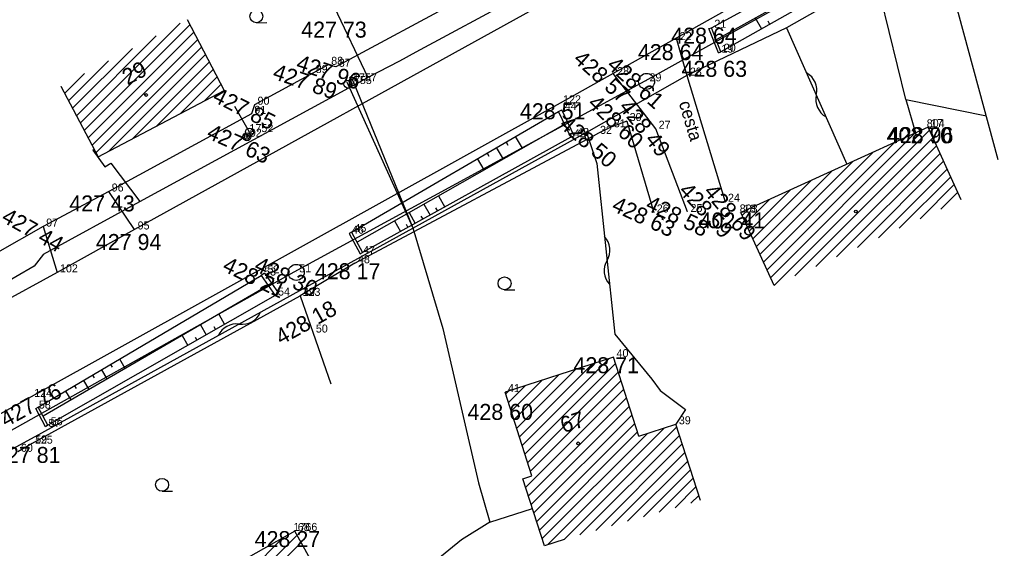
# Model space of a CAD drawing. Extents: x -559180 to -551373, y -1076947 to -1072071.
# Drawn here: x -554701.7 to -554640.8, y -1072902.3 to -1072869.2 of the extents above; entities that cross this region are included whole.
import ezdxf

# ---------------------------------------------------------------- set-up
doc = ezdxf.new("R2010")
doc.units = 0
for name, color, linetype in [('12_PLOTY', 7, 'Continuous'), ('13_PLOTY', 7, 'Continuous'), ('14_BUDOVY', 7, 'Continuous'), ('17_KOMUNIKACE', 7, 'Continuous'), ('18_POLOHOPIS', 7, 'Continuous'), ('1_VODA_ZN', 7, 'Continuous'), ('20_EL_ZN', 7, 'Continuous'), ('26_SRAFY', 7, 'Continuous'), ('27_HRANA_PATA', 7, 'Continuous'), ('2_VODOVOD', 7, 'Continuous'), ('30_SDEL_ZN', 7, 'Continuous'), ('32', 7, 'Continuous'), ('3_BODY', 7, 'Continuous'), ('40_KANAL_ZN', 7, 'Continuous'), ('45_ZN_KULTURY', 7, 'Continuous'), ('47_ZN_STAV_OBJ$', 7, 'Continuous'), ('52_POPIS_UCELOVY', 7, 'Continuous'), ('54_C_POPISNA', 7, 'Continuous'), ('6_VYSKY', 7, 'Continuous'), ('kanal_stáv', 7, 'Continuous')]:
    doc.layers.add(name, color=color, linetype=linetype)

# ---------------------------------------------------------------- blocks, each defined once
blk = doc.blocks.new('POINT_DISPLAY')
blk.add_line((0, 0), (0, 0))
blk = doc.blocks.new('SLB')
at = {"layer": '20_EL_ZN'}
for radius in [0.25, 0.158, 0.05]:
    blk.add_circle((0, 0), radius, dxfattribs=at)
blk = doc.blocks.new('SAK')
at = {"layer": '40_KANAL_ZN'}
blk.add_circle((0, 0), 0.5, dxfattribs=at)
blk = doc.blocks.new('ZAHRAD')
at = {"layer": '45_ZN_KULTURY'}
blk.add_line((0, 0), (0.65, 0.003), dxfattribs=at)
blk.add_circle((0, 0.403), 0.403, dxfattribs=at)
blk = doc.blocks.new('BZ')
at = {"layer": '47_ZN_STAV_OBJ$'}
blk.add_circle((0, 0), 0.0875, dxfattribs=at)
blk = doc.blocks.new('SV')
at = {"layer": '1_VODA_ZN'}
blk.add_circle((0, 0), 0.25, dxfattribs=at)
blk = doc.blocks.new('SDEP')
at = {"layer": '30_SDEL_ZN'}
for centre, radius, start, end in [((0.75, -1.001), 1.251, 53.1529, 126.84692), ((2.25, 1), 1.25, 233.13001, 306.86981)]:
    blk.add_arc(centre, radius, start, end, dxfattribs=at)

msp = doc.modelspace()

# ---------------------------------------------------------------- linework, layer by layer
at = {"layer": '12_PLOTY'}
for p, q in [((-554666.99, -1072864.1), (-554681.99, -1072872.18)), ((-554640.613, -1072877.998), (-554644.28, -1072864.43)), ((-554682.46, -1072872.06), (-554683.43, -1072872.57)), ((-554681.99, -1072872.18), (-554682.46, -1072872.06)), ((-554683.43, -1072872.57), (-554687.06, -1072874.55)), ((-554687.26, -1072875.12), (-554696.17, -1072879.97)), ((-554687.06, -1072874.55), (-554687.26, -1072875.12)), ((-554663.82, -1072875.57), (-554664.81, -1072875.96)), ((-554663.82, -1072875.57), (-554662.13, -1072881.28)), ((-554664.81, -1072875.96), (-554665.67, -1072876.37)), ((-554680.79, -1072884.45), (-554665.67, -1072876.37)), ((-554696.17, -1072879.97), (-554700.26, -1072882.16)), ((-554700.26, -1072882.16), (-554703.76, -1072884.13)), ((-554680.79, -1072884.45), (-554684.22, -1072886.49)), ((-554700.97, -1072895.72), (-554684.22, -1072886.49)), ((-554684.22, -1072886.49), (-554682.3, -1072891.986)), ((-554700.95, -1072895.7), (-554701.84, -1072896.23))]:
    msp.add_line(p, q, dxfattribs=at)
at = {"layer": '13_PLOTY'}
for p, q in [((-554654.42, -1072859.11), (-554676.99, -1072871.26)), ((-554645.05, -1072864.73), (-554653.83, -1072869.75)), ((-554653.83, -1072869.75), (-554660.06, -1072872.73)), ((-554676.99, -1072871.26), (-554678, -1072871.82)), ((-554678, -1072871.82), (-554679.994, -1072872.855)), ((-554694.23, -1072880.602), (-554679.994, -1072872.855)), ((-554660.06, -1072872.73), (-554666.32, -1072876.28)), ((-554666.32, -1072876.28), (-554700.79, -1072895.3)), ((-554700.25, -1072883.89), (-554694.23, -1072880.602)), ((-554700.25, -1072883.89), (-554700.83, -1072884.64)), ((-554700.83, -1072884.64), (-554711.14, -1072890.61)), ((-554700.79, -1072895.3), (-554708.17, -1072899.27))]:
    msp.add_line(p, q, dxfattribs=at)
at = {"layer": '14_BUDOVY'}
for p, q in [((-554691.278, -1072869.235), (-554688.95, -1072873.66)), ((-554699.168, -1072873.385), (-554696.84, -1072877.81)), ((-554696.84, -1072877.81), (-554688.95, -1072873.66)), ((-554645, -1072875.95), (-554656.69, -1072881.29)), ((-554642.922, -1072880.498), (-554645, -1072875.95)), ((-554654.612, -1072885.838), (-554656.69, -1072881.29)), ((-554664.64, -1072890.32), (-554671.42, -1072892.5)), ((-554663.054, -1072895.251), (-554664.64, -1072890.32)), ((-554669.736, -1072897.736), (-554671.42, -1072892.5)), ((-554663.054, -1072895.251), (-554660.75, -1072894.51)), ((-554659.219, -1072899.27), (-554660.75, -1072894.51)), ((-554670.298, -1072897.917), (-554669.736, -1072897.736)), ((-554668.952, -1072902.096), (-554670.298, -1072897.917)), ((-554684.55, -1072901.18), (-554695.05, -1072907.1)), ((-554678.15, -1072912.66), (-554684.55, -1072901.18)), ((-554667.73, -1072901.702), (-554668.952, -1072902.096))]:
    msp.add_line(p, q, dxfattribs=at)
at = {"layer": '17_KOMUNIKACE'}
for p, q in [((-554645.97, -1072855.5), (-554694.55, -1072882.34)), ((-554643.86, -1072860.92), (-554667.98, -1072874.46)), ((-554660.725, -1072870.387), (-554660.06, -1072872.73)), ((-554662.01, -1072876.05), (-554664.674, -1072872.604)), ((-554660.06, -1072872.73), (-554657.68, -1072880.61)), ((-554667.98, -1072874.46), (-554701.01, -1072892.8)), ((-554660.02, -1072881.25), (-554662.01, -1072876.05)), ((-554694.55, -1072882.34), (-554699.4, -1072885.02)), ((-554699.4, -1072885.02), (-554718.48, -1072895.56)), ((-554701.01, -1072892.8), (-554726.73, -1072906.94))]:
    msp.add_line(p, q, dxfattribs=at)
at = {"layer": '18_POLOHOPIS'}
for p, q in [((-554682.1, -1072868.43), (-554679.994, -1072872.855)), ((-554658.68, -1072869.799), (-554658.53, -1072869.74)), ((-554658.09, -1072871.3), (-554658.68, -1072869.799)), ((-554657.94, -1072871.24), (-554658.53, -1072869.74)), ((-554653.83, -1072869.75), (-554650.061, -1072878.262)), ((-554658.09, -1072871.3), (-554657.94, -1072871.24)), ((-554668.072, -1072874.965), (-554667.87, -1072874.87)), ((-554667.309, -1072876.58), (-554668.072, -1072874.965)), ((-554667.1, -1072876.5), (-554667.87, -1072874.87)), ((-554666.32, -1072876.28), (-554665.69, -1072878.22)), ((-554667.309, -1072876.58), (-554667.1, -1072876.5)), ((-554697.17, -1072877.39), (-554697.089, -1072877.336)), ((-554697.17, -1072877.39), (-554696.41, -1072878.43)), ((-554696.41, -1072878.43), (-554696.03, -1072878.21)), ((-554696.03, -1072878.21), (-554694.23, -1072880.602)), ((-554665.69, -1072878.22), (-554664.56, -1072888.88)), ((-554694.55, -1072882.34), (-554696.17, -1072879.97)), ((-554700.26, -1072882.16), (-554699.4, -1072885.02)), ((-554681.01, -1072882.5), (-554681.16, -1072882.6)), ((-554681.16, -1072882.6), (-554680.47, -1072883.869)), ((-554681.01, -1072882.5), (-554680.312, -1072883.784)), ((-554680.47, -1072883.87), (-554680.312, -1072883.784)), ((-554686.439, -1072885.079), (-554686.65, -1072885.22)), ((-554686.65, -1072885.22), (-554685.78, -1072886.47)), ((-554686.439, -1072885.079), (-554685.572, -1072886.325)), ((-554685.78, -1072886.47), (-554685.572, -1072886.325)), ((-554664.56, -1072888.88), (-554662.24, -1072891.69)), ((-554662.24, -1072891.69), (-554661.73, -1072892.39)), ((-554661.73, -1072892.39), (-554660.15, -1072893.58)), ((-554700.72, -1072893.53), (-554700.569, -1072893.45)), ((-554700.12, -1072894.67), (-554700.72, -1072893.53)), ((-554699.98, -1072894.57), (-554700.569, -1072893.45)), ((-554660.15, -1072893.58), (-554660.75, -1072894.51)), ((-554699.98, -1072894.57), (-554700.12, -1072894.67))]:
    msp.add_line(p, q, dxfattribs=at)
at = {"layer": '26_SRAFY'}
for p, q in [((-554655.787, -1072869.131), (-554655.405, -1072869.805)), ((-554655.006, -1072869.314), (-554654.892, -1072869.515)), ((-554671.223, -1072877.095), (-554671.352, -1072876.875)), ((-554670.328, -1072877.271), (-554670.759, -1072876.53)), ((-554672.41, -1072877.781), (-554672.536, -1072877.565)), ((-554671.52, -1072877.948), (-554671.944, -1072877.22)), ((-554672.712, -1072878.625), (-554673.128, -1072877.91)), ((-554675.564, -1072880.246), (-554675.179, -1072880.94)), ((-554676.48, -1072880.767), (-554676.101, -1072881.451)), ((-554675.755, -1072880.989), (-554675.64, -1072881.196)), ((-554678.313, -1072881.808), (-554677.945, -1072882.473)), ((-554677.397, -1072881.287), (-554677.023, -1072881.962)), ((-554676.675, -1072881.503), (-554676.562, -1072881.707)), ((-554677.595, -1072882.016), (-554677.484, -1072882.217)), ((-554689.293, -1072887.633), (-554688.931, -1072888.267)), ((-554690.439, -1072888.298), (-554690.082, -1072888.924)), ((-554689.614, -1072888.407), (-554689.507, -1072888.596)), ((-554691.585, -1072888.964), (-554691.233, -1072889.581)), ((-554690.764, -1072889.066), (-554690.658, -1072889.252)), ((-554695.94, -1072890.948), (-554696.043, -1072890.774)), ((-554695.136, -1072891.026), (-554695.481, -1072890.442)), ((-554697.064, -1072891.609), (-554697.165, -1072891.437)), ((-554696.263, -1072891.681), (-554696.604, -1072891.105)), ((-554698.187, -1072892.269), (-554698.287, -1072892.101)), ((-554697.391, -1072892.336), (-554697.726, -1072891.769)), ((-554698.518, -1072892.99), (-554698.848, -1072892.433))]:
    msp.add_line(p, q, dxfattribs=at)
at = {"layer": '27_HRANA_PATA'}
for p, q in [((-554658.53, -1072869.74), (-554645.899, -1072862.87)), ((-554645.58, -1072863.466), (-554658.235, -1072870.49)), ((-554645.262, -1072864.062), (-554657.94, -1072871.24)), ((-554681.01, -1072882.5), (-554668.072, -1072874.965)), ((-554667.69, -1072875.772), (-554680.661, -1072883.142)), ((-554667.309, -1072876.58), (-554680.312, -1072883.784)), ((-554700.569, -1072893.45), (-554686.65, -1072885.22)), ((-554686.215, -1072885.845), (-554700.274, -1072894.01)), ((-554685.78, -1072886.47), (-554699.98, -1072894.57))]:
    msp.add_line(p, q, dxfattribs=at)
at = {"layer": '2_VODOVOD'}
for p, q in [((-554646.393, -1072874.222), (-554648.26, -1072866.6)), ((-554681.32, -1072873.1), (-554681.23, -1072873.26)), ((-554681.23, -1072873.26), (-554677.17, -1072882.24)), ((-554680.98, -1072872.95), (-554680.91, -1072873.09)), ((-554680.91, -1072873.09), (-554677.17, -1072882.24)), ((-554646.393, -1072874.222), (-554645.773, -1072876.303)), ((-554646.393, -1072874.222), (-554641.358, -1072875.242)), ((-554687.38, -1072876.26), (-554688.29, -1072874.67)), ((-554687.26, -1072876.47), (-554687.38, -1072876.26)), ((-554677.17, -1072882.24), (-554675.31, -1072888.52)), ((-554675.31, -1072888.52), (-554673.07, -1072898.17)), ((-554673.07, -1072898.17), (-554672.365, -1072900.631)), ((-554672.365, -1072900.631), (-554669.7, -1072899.773)), ((-554672.365, -1072900.631), (-554674.13, -1072901.72)), ((-554674.13, -1072901.72), (-554678.46, -1072905.23))]:
    msp.add_line(p, q, dxfattribs=at)
at = {"layer": '32'}
for p, q in [((-554697.949, -1072875.702), (-554691.709, -1072869.462)), ((-554697.705, -1072876.165), (-554691.105, -1072869.564)), ((-554698.193, -1072875.238), (-554693.201, -1072870.247)), ((-554697.462, -1072876.628), (-554690.861, -1072870.028)), ((-554697.218, -1072877.092), (-554690.617, -1072870.491)), ((-554698.437, -1072874.775), (-554694.693, -1072871.031)), ((-554696.974, -1072877.555), (-554690.373, -1072870.954)), ((-554696.169, -1072877.457), (-554690.13, -1072871.418)), ((-554698.68, -1072874.312), (-554696.185, -1072871.816)), ((-554694.677, -1072876.672), (-554689.886, -1072871.881)), ((-554698.924, -1072873.848), (-554697.676, -1072872.6)), ((-554693.186, -1072875.888), (-554689.642, -1072872.344)), ((-554691.694, -1072875.103), (-554689.398, -1072872.808)), ((-554690.202, -1072874.319), (-554689.155, -1072873.271)), ((-554654.834, -1072885.353), (-554645.794, -1072876.313)), ((-554654.612, -1072885.838), (-554644.913, -1072876.139)), ((-554655.056, -1072884.867), (-554647.095, -1072876.907)), ((-554653.31, -1072885.243), (-554644.692, -1072876.625)), ((-554655.277, -1072884.382), (-554648.397, -1072877.502)), ((-554652.009, -1072884.649), (-554644.47, -1072877.11)), ((-554655.499, -1072883.897), (-554649.699, -1072878.096)), ((-554650.707, -1072884.054), (-554644.248, -1072877.595)), ((-554649.405, -1072883.459), (-554644.026, -1072878.081)), ((-554655.721, -1072883.411), (-554651.001, -1072878.691)), ((-554648.103, -1072882.865), (-554643.805, -1072878.566)), ((-554655.943, -1072882.926), (-554652.302, -1072879.286)), ((-554646.802, -1072882.27), (-554643.583, -1072879.052)), ((-554656.164, -1072882.441), (-554653.604, -1072879.88)), ((-554645.5, -1072881.676), (-554643.361, -1072879.537)), ((-554656.386, -1072881.955), (-554654.906, -1072880.475)), ((-554644.198, -1072881.081), (-554643.139, -1072880.022)), ((-554656.608, -1072881.47), (-554656.208, -1072881.07)), ((-554670.52, -1072895.299), (-554665.967, -1072890.747)), ((-554670.348, -1072895.834), (-554664.925, -1072890.412)), ((-554670.176, -1072896.369), (-554664.515, -1072890.709)), ((-554670.864, -1072894.229), (-554668.052, -1072891.417)), ((-554670.692, -1072894.764), (-554667.009, -1072891.082)), ((-554670.003, -1072896.904), (-554664.343, -1072891.244)), ((-554671.208, -1072893.159), (-554670.136, -1072892.087)), ((-554671.036, -1072893.694), (-554669.094, -1072891.752)), ((-554669.831, -1072897.439), (-554664.171, -1072891.779)), ((-554671.38, -1072892.624), (-554671.178, -1072892.422)), ((-554670.128, -1072898.444), (-554663.999, -1072892.314)), ((-554669.956, -1072898.978), (-554663.827, -1072892.849)), ((-554669.784, -1072899.513), (-554663.655, -1072893.384)), ((-554669.612, -1072900.048), (-554663.482, -1072893.919)), ((-554669.439, -1072900.583), (-554663.31, -1072894.454)), ((-554669.267, -1072901.118), (-554663.138, -1072894.989)), ((-554669.095, -1072901.653), (-554662.522, -1072895.08)), ((-554668.774, -1072902.038), (-554661.48, -1072894.745)), ((-554667.73, -1072901.702), (-554660.698, -1072894.67)), ((-554666.74, -1072901.419), (-554660.526, -1072895.205)), ((-554665.75, -1072901.136), (-554660.354, -1072895.74)), ((-554664.76, -1072900.853), (-554660.182, -1072896.275)), ((-554663.77, -1072900.57), (-554660.01, -1072896.81)), ((-554662.78, -1072900.288), (-554659.838, -1072897.346)), ((-554661.79, -1072900.005), (-554659.666, -1072897.881)), ((-554660.8, -1072899.722), (-554659.494, -1072898.416)), ((-554659.81, -1072899.439), (-554659.322, -1072898.951)), ((-554694.223, -1072910.537), (-554685.273, -1072901.588)), ((-554693.968, -1072910.99), (-554684.41, -1072901.431)), ((-554693.713, -1072911.442), (-554684.157, -1072901.885))]:
    msp.add_line(p, q, dxfattribs=at)
at = {"layer": 'kanal_stáv'}
msp.add_lwpolyline([(-554211.63, -1072637.36), (-554252.71, -1072643.96), (-554272.41, -1072652.99), (-554296.03, -1072664.39), (-554307.43, -1072677), (-554325.75, -1072687.76), (-554359.23, -1072706.8), (-554394.89, -1072727.06), (-554464.39, -1072765.62), (-554508.8, -1072789.43), (-554533.01, -1072802.97), (-554568.24, -1072822.24), (-554587.98, -1072832.41), (-554601.02, -1072839.21), (-554624.92, -1072852.09), (-554662.69, -1072873.08), (-554684.61, -1072885), (-554705.04, -1072896.44), (-554749.99, -1072921.56), (-554804.76, -1072951.95)], dxfattribs=at)

# ---------------------------------------------------------------- block references
at = {"layer": '18_POLOHOPIS'}
msp.add_blockref('POINT_DISPLAY', (-554685.78, -1072886.47), dxfattribs=at)
at = {"layer": '1_VODA_ZN'}
for name, p in [('POINT_DISPLAY', (-554658.53, -1072869.74)), ('POINT_DISPLAY', (-554660.69, -1072870.51)), ('POINT_DISPLAY', (-554658.09, -1072871.3)), ('POINT_DISPLAY', (-554657.94, -1072871.24)), ('POINT_DISPLAY', (-554682.46, -1072872.06)), ('POINT_DISPLAY', (-554683.43, -1072872.57)), ('POINT_DISPLAY', (-554681.99, -1072872.18)), ('SV', (-554681.23, -1072873.26)), ('POINT_DISPLAY', (-554681.23, -1072873.26)), ('SV', (-554680.91, -1072873.09)), ('POINT_DISPLAY', (-554680.91, -1072873.09)), ('POINT_DISPLAY', (-554664.6, -1072872.7)), ('POINT_DISPLAY', (-554662.58, -1072873.09)), ('POINT_DISPLAY', (-554660.06, -1072872.73)), ('POINT_DISPLAY', (-554667.98, -1072874.46)), ('POINT_DISPLAY', (-554687.26, -1072875.12)), ('POINT_DISPLAY', (-554687.06, -1072874.55)), ('POINT_DISPLAY', (-554667.87, -1072874.87)), ('POINT_DISPLAY', (-554663.82, -1072875.57)), ('SV', (-554687.38, -1072876.26)), ('POINT_DISPLAY', (-554687.38, -1072876.26)), ('POINT_DISPLAY', (-554664.81, -1072875.96)), ('POINT_DISPLAY', (-554662.01, -1072876.05)), ('POINT_DISPLAY', (-554645.08, -1072875.96)), ('POINT_DISPLAY', (-554645, -1072875.95)), ('POINT_DISPLAY', (-554687.54, -1072876.55)), ('POINT_DISPLAY', (-554667.31, -1072876.58)), ('POINT_DISPLAY', (-554667.1, -1072876.5)), ('POINT_DISPLAY', (-554665.67, -1072876.37)), ('POINT_DISPLAY', (-554696.17, -1072879.97)), ('POINT_DISPLAY', (-554657.68, -1072880.61)), ('POINT_DISPLAY', (-554680.958, -1072881.346)), ('POINT_DISPLAY', (-554662.13, -1072881.28)), ('POINT_DISPLAY', (-554660.02, -1072881.25)), ('POINT_DISPLAY', (-554656.76, -1072881.28)), ('POINT_DISPLAY', (-554656.69, -1072881.29)), ('POINT_DISPLAY', (-554700.26, -1072882.16)), ('POINT_DISPLAY', (-554694.55, -1072882.34)), ('POINT_DISPLAY', (-554681.16, -1072882.6)), ('POINT_DISPLAY', (-554681.01, -1072882.5)), ('POINT_DISPLAY', (-554680.47, -1072883.87)), ('POINT_DISPLAY', (-554680.79, -1072884.45)), ('POINT_DISPLAY', (-554699.4, -1072885.02)), ('POINT_DISPLAY', (-554686.65, -1072885.22)), ('POINT_DISPLAY', (-554686.44, -1072885.08)), ('POINT_DISPLAY', (-554684.46, -1072885.02)), ('POINT_DISPLAY', (-554685.78, -1072886.47)), ('POINT_DISPLAY', (-554684.25, -1072886.49)), ('POINT_DISPLAY', (-554684.22, -1072886.49)), ('POINT_DISPLAY', (-554683.42, -1072888.78)), ('POINT_DISPLAY', (-554664.64, -1072890.32)), ('POINT_DISPLAY', (-554701.01, -1072892.8)), ('POINT_DISPLAY', (-554671.42, -1072892.5)), ('POINT_DISPLAY', (-554700.72, -1072893.53)), ('POINT_DISPLAY', (-554699.98, -1072894.57)), ('POINT_DISPLAY', (-554660.75, -1072894.51)), ('POINT_DISPLAY', (-554700.12, -1072894.67)), ('POINT_DISPLAY', (-554700.97, -1072895.72)), ('POINT_DISPLAY', (-554700.95, -1072895.7)), ('POINT_DISPLAY', (-554684.63, -1072901.17)), ('POINT_DISPLAY', (-554684.55, -1072901.18))]:
    msp.add_blockref(name, p, dxfattribs=at)
at = {"layer": '20_EL_ZN'}
msp.add_blockref('SLB', (-554687.54, -1072876.55), dxfattribs=at)
at = {"layer": '30_SDEL_ZN'}
for p, xscale, yscale, rotation in [((-554652.584, -1072872.565), 1.0000016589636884, 1.0000016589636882, -66.11677600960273), ((-554665.206, -1072882.782), 1.0000020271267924, 1.0000020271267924, -83.94911249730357), ((-554689.33, -1072888.976), 1.0000019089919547, 1.000001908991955, 28.88929645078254)]:
    msp.add_blockref('SDEP', p, dxfattribs=dict(at, xscale=xscale, yscale=yscale, rotation=rotation))
at = {"layer": '32'}
for p in [(-554699.168, -1072873.385), (-554654.612, -1072885.838), (-554669.889, -1072897.26), (-554667.73, -1072901.702)]:
    msp.add_blockref('POINT_DISPLAY', p, dxfattribs=at)
at = {"layer": '40_KANAL_ZN'}
for p in [(-554662.58, -1072873.09), (-554684.46, -1072885.02)]:
    msp.add_blockref('SAK', p, dxfattribs=at)
at = {"layer": '45_ZN_KULTURY'}
for p in [(-554686.951, -1072869.425), (-554671.448, -1072886.112), (-554692.837, -1072898.693)]:
    msp.add_blockref('ZAHRAD', p, dxfattribs=at)
at = {"layer": '47_ZN_STAV_OBJ$'}
for p in [(-554693.838, -1072873.943), (-554649.51, -1072881.224), (-554666.852, -1072895.701)]:
    msp.add_blockref('BZ', p, dxfattribs=at)

# ---------------------------------------------------------------- texts
at = {"layer": '3_BODY'}
for s, p in [(' 21', (-554658.53, -1072869.74)), (' 22', (-554660.69, -1072870.51)), (' 19', (-554658.09, -1072871.3)), (' 20', (-554657.94, -1072871.24)), (' 89', (-554683.43, -1072872.57)), (' 88', (-554682.46, -1072872.06)), (' 87', (-554681.99, -1072872.18)), ('1757', (-554680.91, -1072873.09)), (' 28', (-554664.6, -1072872.7)), (' 29', (-554662.58, -1072873.09)), (' 23', (-554660.06, -1072872.73)), ('1755', (-554681.23, -1072873.26)), (' 90', (-554687.06, -1072874.55)), (' 122', (-554667.98, -1072874.46)), (' 44', (-554667.87, -1072874.87)), (' 91', (-554687.26, -1072875.12)), (' 30', (-554663.82, -1072875.57)), (' 31', (-554664.81, -1072875.96)), (' 27', (-554662.01, -1072876.05)), ('804', (-554645.08, -1072875.96)), (' 17', (-554645, -1072875.95)), ('1752', (-554687.38, -1072876.26)), (' 92', (-554687.54, -1072876.55)), (' 42', (-554667.31, -1072876.58)), (' 43', (-554667.1, -1072876.5)), (' 32', (-554665.67, -1072876.37)), (' 96', (-554696.17, -1072879.97)), (' 24', (-554657.68, -1072880.61)), (' 26', (-554662.13, -1072881.28)), (' 25', (-554660.02, -1072881.25)), ('803', (-554656.76, -1072881.28)), (' 18', (-554656.69, -1072881.29)), (' 97', (-554700.26, -1072882.16)), (' 95', (-554694.55, -1072882.34)), (' 46', (-554681.16, -1072882.6)), (' 45', (-554681.01, -1072882.5)), (' 47', (-554680.47, -1072883.87)), (' 48', (-554680.79, -1072884.45)), (' 102', (-554699.4, -1072885.02)), (' 53', (-554686.65, -1072885.22)), (' 52', (-554686.44, -1072885.08)), (' 51', (-554684.46, -1072885.02)), (' 54', (-554685.78, -1072886.47)), (' 49', (-554684.22, -1072886.49)), (' 123', (-554684.25, -1072886.49)), (' 50', (-554683.42, -1072888.78)), (' 40', (-554664.64, -1072890.32)), (' 41', (-554671.42, -1072892.5)), (' 124', (-554701.01, -1072892.8)), (' 58', (-554700.72, -1072893.53)), (' 39', (-554660.75, -1072894.51)), (' 57', (-554700.12, -1072894.67)), (' 56', (-554699.98, -1072894.57)), (' 59', (-554700.95, -1072895.7)), (' 125', (-554700.97, -1072895.72)), (' 60', (-554701.84, -1072896.23)), ('1766', (-554684.63, -1072901.17)), (' 68', (-554684.55, -1072901.18))]:
    msp.add_text(s, height=0.5, dxfattribs=at).set_placement(p)
at = {"layer": '52_POPIS_UCELOVY'}
msp.add_text('cesta', height=0.8, rotation=286.80592, dxfattribs=at).set_placement((-554660.575, -1072874.439))
at = {"layer": '54_C_POPISNA'}
for s, rotation, p in [('29', 27.74358, (-554694.996, -1072873.346)), ('67', 17.82436, (-554667.77, -1072895.069))]:
    msp.add_text(s, height=1, rotation=rotation, dxfattribs=at).set_placement(p)
at = {"layer": '6_VYSKY'}
for s, p in [('427 73', (-554684.149, -1072870.361)), ('428 64', (-554661.035, -1072870.74)), ('428 64', (-554663.119, -1072871.764)), ('428 63', (-554660.392, -1072872.808)), ('428 51', (-554670.485, -1072875.46)), ('402 70', (-554647.585, -1072876.96)), ('428 96', (-554647.505, -1072876.95)), ('427 43', (-554698.634, -1072881.215)), ('402 41', (-554659.265, -1072882.28)), ('427 94', (-554696.974, -1072883.625)), ('428 17', (-554683.295, -1072885.45)), ('428 71', (-554667.145, -1072891.32)), ('428 60', (-554673.763, -1072894.237)), ('427 81', (-554703.272, -1072896.923)), ('428 27', (-554687.055, -1072902.18))]:
    msp.add_text(s, height=1, dxfattribs=at).set_placement(p)
for s, rotation, p in [('428 57', 318.15542, (-554667.216, -1072871.799)), ('427 96', 341.64061, (-554684.53, -1072872.34)), ('428 61', 318.56941, (-554665.12, -1072872.182)), ('427 89', 340.94348, (-554685.998, -1072872.902)), ('427 85', 333.24268, (-554689.747, -1072874.315)), ('428 60', 315.96888, (-554666.316, -1072874.548)), ('428 49', 308.67791, (-554664.356, -1072874.719)), ('428 50', 319.23039, (-554668.093, -1072875.897)), ('427 63', 336.09121, (-554690.113, -1072876.612)), ('428 59', 312.77891, (-554660.625, -1072879.979)), ('428 69', 309.96687, (-554659.065, -1072880.012)), ('428 63', 335.22685, (-554664.823, -1072881.138)), ('428 58', 334.3855, (-554662.711, -1072881.069)), ('427 44', 330.85485, (-554702.935, -1072881.813)), ('428 21', 334.26768, (-554689.131, -1072884.893)), ('428 30', 335.58064, (-554687.154, -1072884.895)), ('428 18', 29.21925, (-554685.398, -1072889.581)), ('427 76', 28.76326, (-554702.592, -1072894.718))]:
    msp.add_text(s, height=1, rotation=rotation, dxfattribs=at).set_placement(p)

doc.saveas('drawing.dxf')
